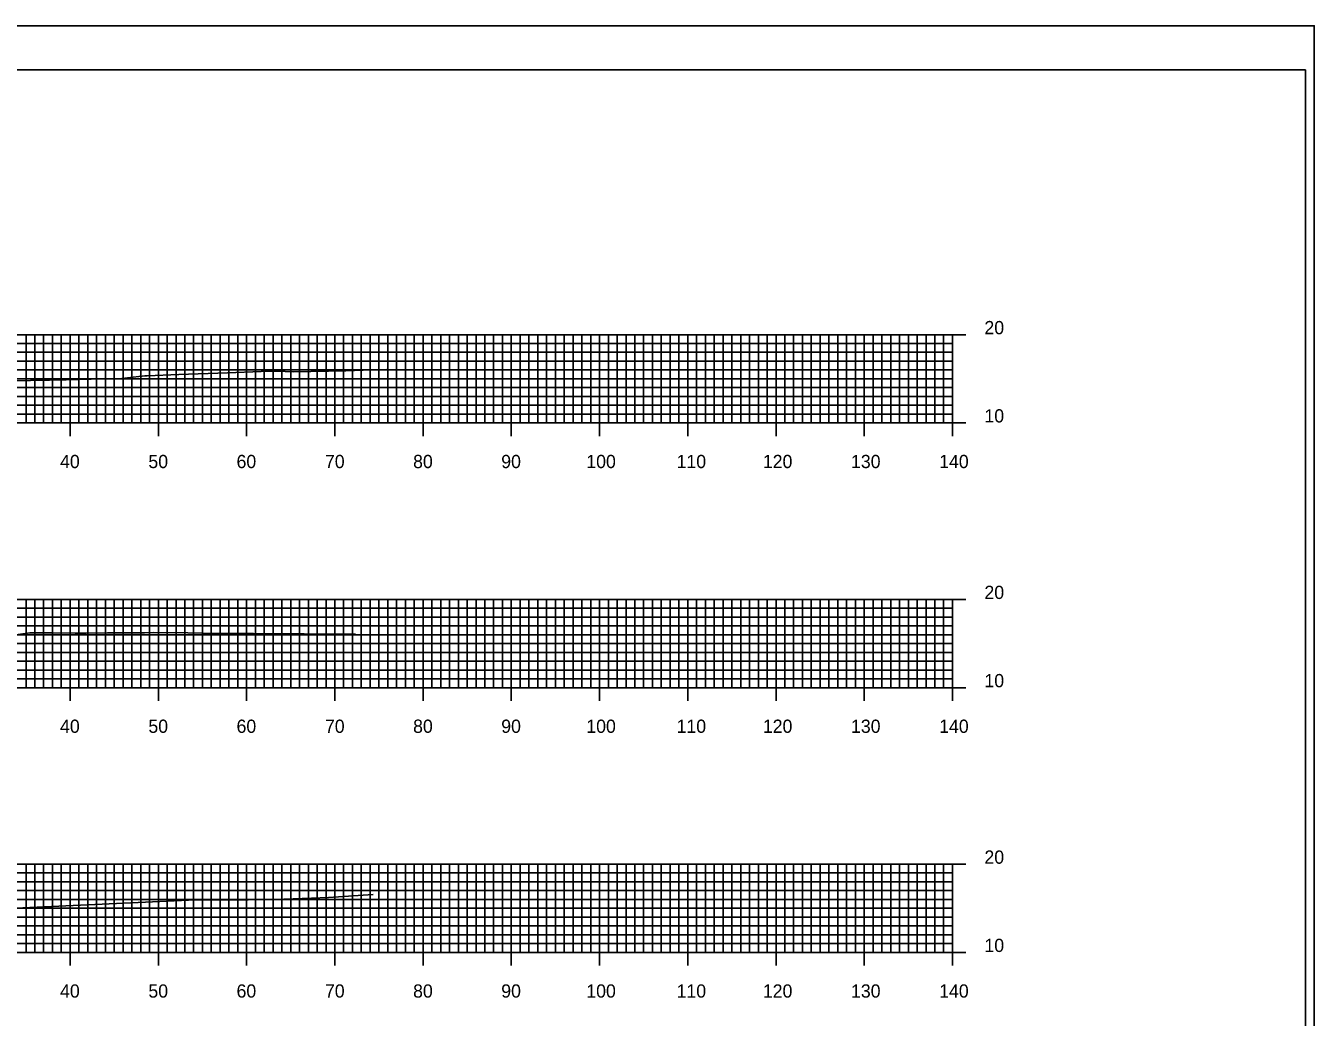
# Model space of a CAD drawing. Extents: x 40011 to 50684, y 49949 to 72236.
# Drawn here: x 41687.6 to 41833.6, y 71583.6 to 71696 of the extents above; entities that cross this region are included whole.
import ezdxf

# ---------------------------------------------------------------- set-up
doc = ezdxf.new("R2010")
doc.units = 0
for name, color, linetype in [('1', 7, 'Continuous'), ('41', 7, 'Continuous'), ('51', 7, 'Continuous'), ('52', 7, 'Continuous'), ('53', 7, 'Continuous'), ('54', 7, 'Continuous'), ('55', 7, 'Continuous'), ('57', 7, 'Continuous')]:
    doc.layers.add(name, color=color, linetype=linetype)

msp = doc.modelspace()

# ---------------------------------------------------------------- linework, layer by layer
at = {"layer": '1'}
for p, q in [((41833.61, 71695.98), (41484.22, 71695.98)), ((41832.61, 71690.98), (41502.61, 71690.98)), ((41832.61, 71480.98), (41832.61, 71690.98))]:
    msp.add_line(p, q, dxfattribs=at)
at = {"layer": '41'}
for points in [[(41484.22, 71695.98), (41833.61, 71695.98), (41833.61, 71475.98), (41484.22, 71475.98)], [(41502.61, 71690.98), (41832.61, 71690.98), (41832.61, 71480.98), (41502.61, 71480.98)]]:
    msp.add_lwpolyline(points, close=True, dxfattribs=at)
at = {"layer": '51'}
for p, q in [((41792.61, 71650.98), (41792.61, 71660.98)), ((41794.11, 71660.98), (41792.61, 71660.98)), ((41794.11, 71650.98), (41792.61, 71650.98)), ((41792.61, 71620.98), (41792.61, 71630.98)), ((41794.11, 71630.98), (41792.61, 71630.98)), ((41794.11, 71620.98), (41792.61, 71620.98)), ((41792.61, 71590.98), (41792.61, 71600.98)), ((41794.11, 71600.98), (41792.61, 71600.98)), ((41794.11, 71590.98), (41792.61, 71590.98))]:
    msp.add_line(p, q, dxfattribs=at)
at = {"layer": '52'}
for p, q in [((41512.61, 71650.98), (41792.61, 71650.98)), ((41692.61, 71649.48), (41692.61, 71650.98)), ((41702.61, 71649.48), (41702.61, 71650.98)), ((41712.61, 71649.48), (41712.61, 71650.98)), ((41722.61, 71649.48), (41722.61, 71650.98)), ((41732.61, 71649.48), (41732.61, 71650.98)), ((41742.61, 71649.48), (41742.61, 71650.98)), ((41752.61, 71649.48), (41752.61, 71650.98)), ((41762.61, 71649.48), (41762.61, 71650.98)), ((41772.61, 71649.48), (41772.61, 71650.98)), ((41782.61, 71649.48), (41782.61, 71650.98)), ((41792.61, 71649.48), (41792.61, 71650.98)), ((41512.61, 71620.98), (41792.61, 71620.98)), ((41692.61, 71619.48), (41692.61, 71620.98)), ((41702.61, 71619.48), (41702.61, 71620.98)), ((41712.61, 71619.48), (41712.61, 71620.98)), ((41722.61, 71619.48), (41722.61, 71620.98)), ((41732.61, 71619.48), (41732.61, 71620.98)), ((41742.61, 71619.48), (41742.61, 71620.98)), ((41752.61, 71619.48), (41752.61, 71620.98)), ((41762.61, 71619.48), (41762.61, 71620.98)), ((41772.61, 71619.48), (41772.61, 71620.98)), ((41782.61, 71619.48), (41782.61, 71620.98)), ((41792.61, 71619.48), (41792.61, 71620.98)), ((41512.61, 71590.98), (41792.61, 71590.98)), ((41692.61, 71589.48), (41692.61, 71590.98)), ((41702.61, 71589.48), (41702.61, 71590.98)), ((41712.61, 71589.48), (41712.61, 71590.98)), ((41722.61, 71589.48), (41722.61, 71590.98)), ((41732.61, 71589.48), (41732.61, 71590.98)), ((41742.61, 71589.48), (41742.61, 71590.98)), ((41752.61, 71589.48), (41752.61, 71590.98)), ((41762.61, 71589.48), (41762.61, 71590.98)), ((41772.61, 71589.48), (41772.61, 71590.98)), ((41782.61, 71589.48), (41782.61, 71590.98)), ((41792.61, 71589.48), (41792.61, 71590.98))]:
    msp.add_line(p, q, dxfattribs=at)
at = {"layer": '53'}
for p, q in [((41512.61, 71659.98), (41792.61, 71659.98)), ((41512.61, 71658.98), (41792.61, 71658.98)), ((41512.61, 71657.98), (41792.61, 71657.98)), ((41512.61, 71656.98), (41792.61, 71656.98)), ((41512.61, 71655.98), (41792.61, 71655.98)), ((41512.61, 71654.98), (41792.61, 71654.98)), ((41512.61, 71653.98), (41792.61, 71653.98)), ((41512.61, 71652.98), (41792.61, 71652.98)), ((41512.61, 71651.98), (41792.61, 71651.98)), ((41512.61, 71629.98), (41792.61, 71629.98)), ((41512.61, 71628.98), (41792.61, 71628.98)), ((41512.61, 71627.98), (41792.61, 71627.98)), ((41512.61, 71626.98), (41792.61, 71626.98)), ((41512.61, 71625.98), (41792.61, 71625.98)), ((41512.61, 71624.98), (41792.61, 71624.98)), ((41512.61, 71623.98), (41792.61, 71623.98)), ((41512.61, 71622.98), (41792.61, 71622.98)), ((41512.61, 71621.98), (41792.61, 71621.98)), ((41512.61, 71599.98), (41792.61, 71599.98)), ((41512.61, 71598.98), (41792.61, 71598.98)), ((41512.61, 71597.98), (41792.61, 71597.98)), ((41512.61, 71596.98), (41792.61, 71596.98)), ((41512.61, 71595.98), (41792.61, 71595.98)), ((41512.61, 71594.98), (41792.61, 71594.98)), ((41512.61, 71593.98), (41792.61, 71593.98)), ((41512.61, 71592.98), (41792.61, 71592.98)), ((41512.61, 71591.98), (41792.61, 71591.98))]:
    msp.add_line(p, q, dxfattribs=at)
at = {"layer": '54'}
for p, q in [((41687.61, 71650.98), (41687.61, 71660.98)), ((41688.61, 71650.98), (41688.61, 71660.98)), ((41689.61, 71650.98), (41689.61, 71660.98)), ((41690.61, 71650.98), (41690.61, 71660.98)), ((41691.61, 71650.98), (41691.61, 71660.98)), ((41693.61, 71650.98), (41693.61, 71660.98)), ((41694.61, 71650.98), (41694.61, 71660.98)), ((41695.61, 71650.98), (41695.61, 71660.98)), ((41696.61, 71650.98), (41696.61, 71660.98)), ((41697.61, 71650.98), (41697.61, 71660.98)), ((41698.61, 71650.98), (41698.61, 71660.98)), ((41699.61, 71650.98), (41699.61, 71660.98)), ((41700.61, 71650.98), (41700.61, 71660.98)), ((41701.61, 71650.98), (41701.61, 71660.98)), ((41703.61, 71650.98), (41703.61, 71660.98)), ((41704.61, 71650.98), (41704.61, 71660.98)), ((41705.61, 71650.98), (41705.61, 71660.98)), ((41706.61, 71650.98), (41706.61, 71660.98)), ((41707.61, 71650.98), (41707.61, 71660.98)), ((41708.61, 71650.98), (41708.61, 71660.98)), ((41709.61, 71650.98), (41709.61, 71660.98)), ((41710.61, 71650.98), (41710.61, 71660.98)), ((41711.61, 71650.98), (41711.61, 71660.98)), ((41713.61, 71650.98), (41713.61, 71660.98)), ((41714.61, 71650.98), (41714.61, 71660.98)), ((41715.61, 71650.98), (41715.61, 71660.98)), ((41716.61, 71650.98), (41716.61, 71660.98)), ((41717.61, 71650.98), (41717.61, 71660.98)), ((41718.61, 71650.98), (41718.61, 71660.98)), ((41719.61, 71650.98), (41719.61, 71660.98)), ((41720.61, 71650.98), (41720.61, 71660.98)), ((41721.61, 71650.98), (41721.61, 71660.98)), ((41723.61, 71650.98), (41723.61, 71660.98)), ((41724.61, 71650.98), (41724.61, 71660.98)), ((41725.61, 71650.98), (41725.61, 71660.98)), ((41726.61, 71650.98), (41726.61, 71660.98)), ((41727.61, 71650.98), (41727.61, 71660.98)), ((41728.61, 71650.98), (41728.61, 71660.98)), ((41729.61, 71650.98), (41729.61, 71660.98)), ((41730.61, 71650.98), (41730.61, 71660.98)), ((41731.61, 71650.98), (41731.61, 71660.98)), ((41733.61, 71650.98), (41733.61, 71660.98)), ((41734.61, 71650.98), (41734.61, 71660.98)), ((41735.61, 71650.98), (41735.61, 71660.98)), ((41736.61, 71650.98), (41736.61, 71660.98)), ((41737.61, 71650.98), (41737.61, 71660.98)), ((41738.61, 71650.98), (41738.61, 71660.98)), ((41739.61, 71650.98), (41739.61, 71660.98)), ((41740.61, 71650.98), (41740.61, 71660.98)), ((41741.61, 71650.98), (41741.61, 71660.98)), ((41743.61, 71650.98), (41743.61, 71660.98)), ((41744.61, 71650.98), (41744.61, 71660.98)), ((41745.61, 71650.98), (41745.61, 71660.98)), ((41746.61, 71650.98), (41746.61, 71660.98)), ((41747.61, 71650.98), (41747.61, 71660.98)), ((41748.61, 71650.98), (41748.61, 71660.98)), ((41749.61, 71650.98), (41749.61, 71660.98)), ((41750.61, 71650.98), (41750.61, 71660.98)), ((41751.61, 71650.98), (41751.61, 71660.98)), ((41753.61, 71650.98), (41753.61, 71660.98)), ((41754.61, 71650.98), (41754.61, 71660.98)), ((41755.61, 71650.98), (41755.61, 71660.98)), ((41756.61, 71650.98), (41756.61, 71660.98)), ((41757.61, 71650.98), (41757.61, 71660.98)), ((41758.61, 71650.98), (41758.61, 71660.98)), ((41759.61, 71650.98), (41759.61, 71660.98)), ((41760.61, 71650.98), (41760.61, 71660.98)), ((41761.61, 71650.98), (41761.61, 71660.98)), ((41763.61, 71650.98), (41763.61, 71660.98)), ((41764.61, 71650.98), (41764.61, 71660.98)), ((41765.61, 71650.98), (41765.61, 71660.98)), ((41766.61, 71650.98), (41766.61, 71660.98)), ((41767.61, 71650.98), (41767.61, 71660.98)), ((41768.61, 71650.98), (41768.61, 71660.98)), ((41769.61, 71650.98), (41769.61, 71660.98)), ((41770.61, 71650.98), (41770.61, 71660.98)), ((41771.61, 71650.98), (41771.61, 71660.98)), ((41773.61, 71650.98), (41773.61, 71660.98)), ((41774.61, 71650.98), (41774.61, 71660.98)), ((41775.61, 71650.98), (41775.61, 71660.98)), ((41776.61, 71650.98), (41776.61, 71660.98)), ((41777.61, 71650.98), (41777.61, 71660.98)), ((41778.61, 71650.98), (41778.61, 71660.98)), ((41779.61, 71650.98), (41779.61, 71660.98)), ((41780.61, 71650.98), (41780.61, 71660.98)), ((41781.61, 71650.98), (41781.61, 71660.98)), ((41783.61, 71650.98), (41783.61, 71660.98)), ((41784.61, 71650.98), (41784.61, 71660.98)), ((41785.61, 71650.98), (41785.61, 71660.98)), ((41786.61, 71650.98), (41786.61, 71660.98)), ((41787.61, 71650.98), (41787.61, 71660.98)), ((41788.61, 71650.98), (41788.61, 71660.98)), ((41789.61, 71650.98), (41789.61, 71660.98)), ((41790.61, 71650.98), (41790.61, 71660.98)), ((41791.61, 71650.98), (41791.61, 71660.98)), ((41687.61, 71620.98), (41687.61, 71630.98)), ((41688.61, 71620.98), (41688.61, 71630.98)), ((41689.61, 71620.98), (41689.61, 71630.98)), ((41690.61, 71620.98), (41690.61, 71630.98)), ((41691.61, 71620.98), (41691.61, 71630.98)), ((41693.61, 71620.98), (41693.61, 71630.98)), ((41694.61, 71620.98), (41694.61, 71630.98)), ((41695.61, 71620.98), (41695.61, 71630.98)), ((41696.61, 71620.98), (41696.61, 71630.98)), ((41697.61, 71620.98), (41697.61, 71630.98)), ((41698.61, 71620.98), (41698.61, 71630.98)), ((41699.61, 71620.98), (41699.61, 71630.98)), ((41700.61, 71620.98), (41700.61, 71630.98)), ((41701.61, 71620.98), (41701.61, 71630.98)), ((41703.61, 71620.98), (41703.61, 71630.98)), ((41704.61, 71620.98), (41704.61, 71630.98)), ((41705.61, 71620.98), (41705.61, 71630.98)), ((41706.61, 71620.98), (41706.61, 71630.98)), ((41707.61, 71620.98), (41707.61, 71630.98)), ((41708.61, 71620.98), (41708.61, 71630.98)), ((41709.61, 71620.98), (41709.61, 71630.98)), ((41710.61, 71620.98), (41710.61, 71630.98)), ((41711.61, 71620.98), (41711.61, 71630.98)), ((41713.61, 71620.98), (41713.61, 71630.98)), ((41714.61, 71620.98), (41714.61, 71630.98)), ((41715.61, 71620.98), (41715.61, 71630.98)), ((41716.61, 71620.98), (41716.61, 71630.98)), ((41717.61, 71620.98), (41717.61, 71630.98)), ((41718.61, 71620.98), (41718.61, 71630.98)), ((41719.61, 71620.98), (41719.61, 71630.98)), ((41720.61, 71620.98), (41720.61, 71630.98)), ((41721.61, 71620.98), (41721.61, 71630.98)), ((41723.61, 71620.98), (41723.61, 71630.98)), ((41724.61, 71620.98), (41724.61, 71630.98)), ((41725.61, 71620.98), (41725.61, 71630.98)), ((41726.61, 71620.98), (41726.61, 71630.98)), ((41727.61, 71620.98), (41727.61, 71630.98)), ((41728.61, 71620.98), (41728.61, 71630.98)), ((41729.61, 71620.98), (41729.61, 71630.98)), ((41730.61, 71620.98), (41730.61, 71630.98)), ((41731.61, 71620.98), (41731.61, 71630.98)), ((41733.61, 71620.98), (41733.61, 71630.98)), ((41734.61, 71620.98), (41734.61, 71630.98)), ((41735.61, 71620.98), (41735.61, 71630.98)), ((41736.61, 71620.98), (41736.61, 71630.98)), ((41737.61, 71620.98), (41737.61, 71630.98)), ((41738.61, 71620.98), (41738.61, 71630.98)), ((41739.61, 71620.98), (41739.61, 71630.98)), ((41740.61, 71620.98), (41740.61, 71630.98)), ((41741.61, 71620.98), (41741.61, 71630.98)), ((41743.61, 71620.98), (41743.61, 71630.98)), ((41744.61, 71620.98), (41744.61, 71630.98)), ((41745.61, 71620.98), (41745.61, 71630.98)), ((41746.61, 71620.98), (41746.61, 71630.98)), ((41747.61, 71620.98), (41747.61, 71630.98)), ((41748.61, 71620.98), (41748.61, 71630.98)), ((41749.61, 71620.98), (41749.61, 71630.98)), ((41750.61, 71620.98), (41750.61, 71630.98)), ((41751.61, 71620.98), (41751.61, 71630.98)), ((41753.61, 71620.98), (41753.61, 71630.98)), ((41754.61, 71620.98), (41754.61, 71630.98)), ((41755.61, 71620.98), (41755.61, 71630.98)), ((41756.61, 71620.98), (41756.61, 71630.98)), ((41757.61, 71620.98), (41757.61, 71630.98)), ((41758.61, 71620.98), (41758.61, 71630.98)), ((41759.61, 71620.98), (41759.61, 71630.98)), ((41760.61, 71620.98), (41760.61, 71630.98)), ((41761.61, 71620.98), (41761.61, 71630.98)), ((41763.61, 71620.98), (41763.61, 71630.98)), ((41764.61, 71620.98), (41764.61, 71630.98)), ((41765.61, 71620.98), (41765.61, 71630.98)), ((41766.61, 71620.98), (41766.61, 71630.98)), ((41767.61, 71620.98), (41767.61, 71630.98)), ((41768.61, 71620.98), (41768.61, 71630.98)), ((41769.61, 71620.98), (41769.61, 71630.98)), ((41770.61, 71620.98), (41770.61, 71630.98)), ((41771.61, 71620.98), (41771.61, 71630.98)), ((41773.61, 71620.98), (41773.61, 71630.98)), ((41774.61, 71620.98), (41774.61, 71630.98)), ((41775.61, 71620.98), (41775.61, 71630.98)), ((41776.61, 71620.98), (41776.61, 71630.98)), ((41777.61, 71620.98), (41777.61, 71630.98)), ((41778.61, 71620.98), (41778.61, 71630.98)), ((41779.61, 71620.98), (41779.61, 71630.98)), ((41780.61, 71620.98), (41780.61, 71630.98)), ((41781.61, 71620.98), (41781.61, 71630.98)), ((41783.61, 71620.98), (41783.61, 71630.98)), ((41784.61, 71620.98), (41784.61, 71630.98)), ((41785.61, 71620.98), (41785.61, 71630.98)), ((41786.61, 71620.98), (41786.61, 71630.98)), ((41787.61, 71620.98), (41787.61, 71630.98)), ((41788.61, 71620.98), (41788.61, 71630.98)), ((41789.61, 71620.98), (41789.61, 71630.98)), ((41790.61, 71620.98), (41790.61, 71630.98)), ((41791.61, 71620.98), (41791.61, 71630.98)), ((41687.61, 71590.98), (41687.61, 71600.98)), ((41688.61, 71590.98), (41688.61, 71600.98)), ((41689.61, 71590.98), (41689.61, 71600.98)), ((41690.61, 71590.98), (41690.61, 71600.98)), ((41691.61, 71590.98), (41691.61, 71600.98)), ((41693.61, 71590.98), (41693.61, 71600.98)), ((41694.61, 71590.98), (41694.61, 71600.98)), ((41695.61, 71590.98), (41695.61, 71600.98)), ((41696.61, 71590.98), (41696.61, 71600.98)), ((41697.61, 71590.98), (41697.61, 71600.98)), ((41698.61, 71590.98), (41698.61, 71600.98)), ((41699.61, 71590.98), (41699.61, 71600.98)), ((41700.61, 71590.98), (41700.61, 71600.98)), ((41701.61, 71590.98), (41701.61, 71600.98)), ((41703.61, 71590.98), (41703.61, 71600.98)), ((41704.61, 71590.98), (41704.61, 71600.98)), ((41705.61, 71590.98), (41705.61, 71600.98)), ((41706.61, 71590.98), (41706.61, 71600.98)), ((41707.61, 71590.98), (41707.61, 71600.98)), ((41708.61, 71590.98), (41708.61, 71600.98)), ((41709.61, 71590.98), (41709.61, 71600.98)), ((41710.61, 71590.98), (41710.61, 71600.98)), ((41711.61, 71590.98), (41711.61, 71600.98)), ((41713.61, 71590.98), (41713.61, 71600.98)), ((41714.61, 71590.98), (41714.61, 71600.98)), ((41715.61, 71590.98), (41715.61, 71600.98)), ((41716.61, 71590.98), (41716.61, 71600.98)), ((41717.61, 71590.98), (41717.61, 71600.98)), ((41718.61, 71590.98), (41718.61, 71600.98)), ((41719.61, 71590.98), (41719.61, 71600.98)), ((41720.61, 71590.98), (41720.61, 71600.98)), ((41721.61, 71590.98), (41721.61, 71600.98)), ((41723.61, 71590.98), (41723.61, 71600.98)), ((41724.61, 71590.98), (41724.61, 71600.98)), ((41725.61, 71590.98), (41725.61, 71600.98)), ((41726.61, 71590.98), (41726.61, 71600.98)), ((41727.61, 71590.98), (41727.61, 71600.98)), ((41728.61, 71590.98), (41728.61, 71600.98)), ((41729.61, 71590.98), (41729.61, 71600.98)), ((41730.61, 71590.98), (41730.61, 71600.98)), ((41731.61, 71590.98), (41731.61, 71600.98)), ((41733.61, 71590.98), (41733.61, 71600.98)), ((41734.61, 71590.98), (41734.61, 71600.98)), ((41735.61, 71590.98), (41735.61, 71600.98)), ((41736.61, 71590.98), (41736.61, 71600.98)), ((41737.61, 71590.98), (41737.61, 71600.98)), ((41738.61, 71590.98), (41738.61, 71600.98)), ((41739.61, 71590.98), (41739.61, 71600.98)), ((41740.61, 71590.98), (41740.61, 71600.98)), ((41741.61, 71590.98), (41741.61, 71600.98)), ((41743.61, 71590.98), (41743.61, 71600.98)), ((41744.61, 71590.98), (41744.61, 71600.98)), ((41745.61, 71590.98), (41745.61, 71600.98)), ((41746.61, 71590.98), (41746.61, 71600.98)), ((41747.61, 71590.98), (41747.61, 71600.98)), ((41748.61, 71590.98), (41748.61, 71600.98)), ((41749.61, 71590.98), (41749.61, 71600.98)), ((41750.61, 71590.98), (41750.61, 71600.98)), ((41751.61, 71590.98), (41751.61, 71600.98)), ((41753.61, 71590.98), (41753.61, 71600.98)), ((41754.61, 71590.98), (41754.61, 71600.98)), ((41755.61, 71590.98), (41755.61, 71600.98)), ((41756.61, 71590.98), (41756.61, 71600.98)), ((41757.61, 71590.98), (41757.61, 71600.98)), ((41758.61, 71590.98), (41758.61, 71600.98)), ((41759.61, 71590.98), (41759.61, 71600.98)), ((41760.61, 71590.98), (41760.61, 71600.98)), ((41761.61, 71590.98), (41761.61, 71600.98)), ((41763.61, 71590.98), (41763.61, 71600.98)), ((41764.61, 71590.98), (41764.61, 71600.98)), ((41765.61, 71590.98), (41765.61, 71600.98)), ((41766.61, 71590.98), (41766.61, 71600.98)), ((41767.61, 71590.98), (41767.61, 71600.98)), ((41768.61, 71590.98), (41768.61, 71600.98)), ((41769.61, 71590.98), (41769.61, 71600.98)), ((41770.61, 71590.98), (41770.61, 71600.98)), ((41771.61, 71590.98), (41771.61, 71600.98)), ((41773.61, 71590.98), (41773.61, 71600.98)), ((41774.61, 71590.98), (41774.61, 71600.98)), ((41775.61, 71590.98), (41775.61, 71600.98)), ((41776.61, 71590.98), (41776.61, 71600.98)), ((41777.61, 71590.98), (41777.61, 71600.98)), ((41778.61, 71590.98), (41778.61, 71600.98)), ((41779.61, 71590.98), (41779.61, 71600.98)), ((41780.61, 71590.98), (41780.61, 71600.98)), ((41781.61, 71590.98), (41781.61, 71600.98)), ((41783.61, 71590.98), (41783.61, 71600.98)), ((41784.61, 71590.98), (41784.61, 71600.98)), ((41785.61, 71590.98), (41785.61, 71600.98)), ((41786.61, 71590.98), (41786.61, 71600.98)), ((41787.61, 71590.98), (41787.61, 71600.98)), ((41788.61, 71590.98), (41788.61, 71600.98)), ((41789.61, 71590.98), (41789.61, 71600.98)), ((41790.61, 71590.98), (41790.61, 71600.98)), ((41791.61, 71590.98), (41791.61, 71600.98))]:
    msp.add_line(p, q, dxfattribs=at)
at = {"layer": '55'}
for p, q in [((41512.61, 71660.98), (41792.61, 71660.98)), ((41692.61, 71650.98), (41692.61, 71660.98)), ((41702.61, 71650.98), (41702.61, 71660.98)), ((41712.61, 71650.98), (41712.61, 71660.98)), ((41722.61, 71650.98), (41722.61, 71660.98)), ((41732.61, 71650.98), (41732.61, 71660.98)), ((41742.61, 71650.98), (41742.61, 71660.98)), ((41752.61, 71650.98), (41752.61, 71660.98)), ((41762.61, 71650.98), (41762.61, 71660.98)), ((41772.61, 71650.98), (41772.61, 71660.98)), ((41782.61, 71650.98), (41782.61, 71660.98)), ((41792.61, 71650.98), (41792.61, 71660.98)), ((41512.61, 71650.98), (41792.61, 71650.98)), ((41512.61, 71630.98), (41792.61, 71630.98)), ((41692.61, 71620.98), (41692.61, 71630.98)), ((41702.61, 71620.98), (41702.61, 71630.98)), ((41712.61, 71620.98), (41712.61, 71630.98)), ((41722.61, 71620.98), (41722.61, 71630.98)), ((41732.61, 71620.98), (41732.61, 71630.98)), ((41742.61, 71620.98), (41742.61, 71630.98)), ((41752.61, 71620.98), (41752.61, 71630.98)), ((41762.61, 71620.98), (41762.61, 71630.98)), ((41772.61, 71620.98), (41772.61, 71630.98)), ((41782.61, 71620.98), (41782.61, 71630.98)), ((41792.61, 71620.98), (41792.61, 71630.98)), ((41512.61, 71620.98), (41792.61, 71620.98)), ((41512.61, 71600.98), (41792.61, 71600.98)), ((41692.61, 71590.98), (41692.61, 71600.98)), ((41702.61, 71590.98), (41702.61, 71600.98)), ((41712.61, 71590.98), (41712.61, 71600.98)), ((41722.61, 71590.98), (41722.61, 71600.98)), ((41732.61, 71590.98), (41732.61, 71600.98)), ((41742.61, 71590.98), (41742.61, 71600.98)), ((41752.61, 71590.98), (41752.61, 71600.98)), ((41762.61, 71590.98), (41762.61, 71600.98)), ((41772.61, 71590.98), (41772.61, 71600.98)), ((41782.61, 71590.98), (41782.61, 71600.98)), ((41792.61, 71590.98), (41792.61, 71600.98)), ((41512.61, 71590.98), (41792.61, 71590.98))]:
    msp.add_line(p, q, dxfattribs=at)
at = {"layer": '57'}
for points in [[(41686.55, 71655.74), (41689.69, 71655.81), (41690.26, 71655.81), (41692.16, 71655.86), (41696.42, 71655.97), (41696.58, 71655.98), (41698.48, 71656.02), (41700.38, 71656.23), (41700.77, 71656.28), (41701.08, 71656.3), (41701.33, 71656.3), (41704.93, 71656.45), (41710.46, 71656.65), (41714.27, 71656.79), (41716.02, 71656.85), (41717.91, 71656.78), (41723.86, 71656.9), (41725.84, 71656.96), (41728.49, 71657.03)], [(41685.18, 71626.76), (41688.06, 71627.19), (41688.28, 71627.18), (41688.85, 71627.18), (41689.42, 71627.18), (41689.83, 71627.18), (41690.62, 71627.19), (41693.17, 71627.14), (41694.44, 71627.16), (41696.85, 71627.19), (41698.81, 71627.18), (41701.05, 71627.18), (41702.07, 71627.23), (41705.95, 71627.2), (41707.6, 71627.17), (41724.9, 71627.03), (41724.94, 71627.03), (41724.95, 71627.03), (41724.96, 71627.03)], [(41686.41, 71596.01), (41706.87, 71596.93), (41707.64, 71596.94), (41712.79, 71596.94), (41716.83, 71597.03), (41719.96, 71597.11), (41721.89, 71597.21), (41726.96, 71597.53)]]:
    msp.add_lwpolyline(points, dxfattribs=at)

# ---------------------------------------------------------------- texts
at = {"layer": '51'}
for s, p in [('20', (41796.23, 71661.03)), ('10', (41796.23, 71651.03)), ('20', (41796.23, 71631.03)), ('10', (41796.23, 71621.03)), ('20', (41796.23, 71601.03)), ('10', (41796.23, 71591.03))]:
    msp.add_text(s, height=1.5, dxfattribs=at).set_placement(p)
at = {"layer": '52'}
for s, p in [('40', (41691.47, 71645.86)), ('50', (41701.48, 71645.86)), ('60', (41711.47, 71645.86)), ('70', (41721.49, 71645.86)), ('80', (41731.48, 71645.86)), ('90', (41741.47, 71645.86)), ('100', (41751.11, 71645.86)), ('110', (41761.34, 71645.86)), ('120', (41771.12, 71645.86)), ('130', (41781.11, 71645.86)), ('140', (41791.1, 71645.86)), ('40', (41691.47, 71615.86)), ('50', (41701.48, 71615.86)), ('60', (41711.47, 71615.86)), ('70', (41721.49, 71615.86)), ('80', (41731.48, 71615.86)), ('90', (41741.47, 71615.86)), ('100', (41751.11, 71615.86)), ('110', (41761.34, 71615.86)), ('120', (41771.12, 71615.86)), ('130', (41781.11, 71615.86)), ('140', (41791.1, 71615.86)), ('40', (41691.47, 71585.86)), ('50', (41701.48, 71585.86)), ('60', (41711.47, 71585.86)), ('70', (41721.49, 71585.86)), ('80', (41731.48, 71585.86)), ('90', (41741.47, 71585.86)), ('100', (41751.11, 71585.86)), ('110', (41761.34, 71585.86)), ('120', (41771.12, 71585.86)), ('130', (41781.11, 71585.86)), ('140', (41791.1, 71585.86))]:
    msp.add_text(s, height=1.5, dxfattribs=at).set_placement(p)

doc.saveas('drawing.dxf')
